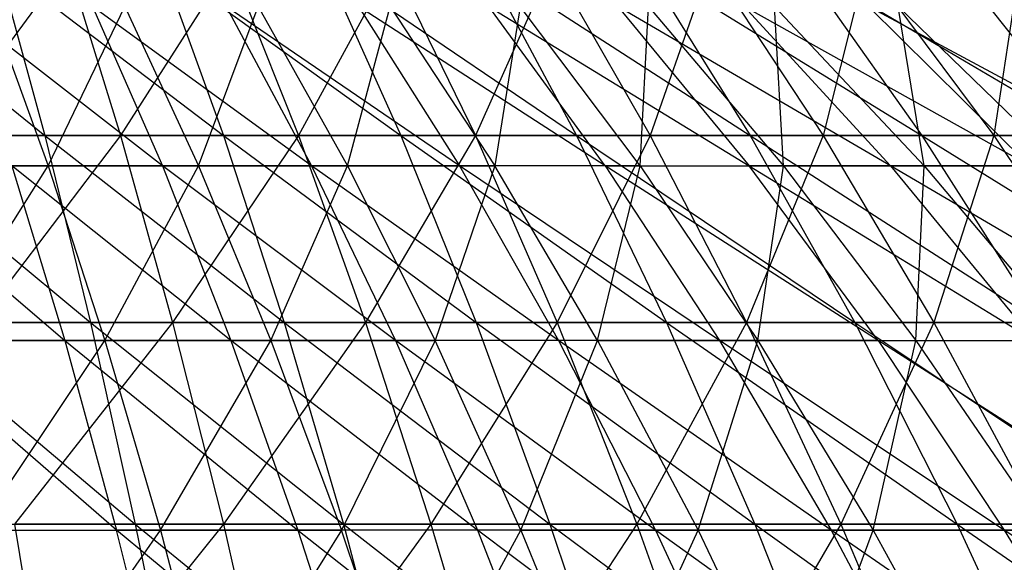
# Model space of a CAD drawing. Extents: x -125 to 125, y -143 to 0.
# Tile 308 of 406: x 3.25 to 9.38, y -31.79 to -28.41. Entities that reach past the tile are written whole.
import ezdxf

# ---------------------------------------------------------------- set-up
doc = ezdxf.new("R2010")
doc.units = 0
doc.header["$LTSCALE"] = 25.4
doc.layers.get('0').update_dxf_attribs({"linetype": 'CONTINUOUS'})

# ---------------------------------------------------------------- blocks, each defined once
blk = doc.blocks.new('NL2500027000_STL_3')
at = {"color": 0}
for p, q in [((2.094, -28.0583, 24.3015), (3.4073, -29.1279, 26.4473)), ((2.094, -28.0583, 24.3015), (3.4073, -29.1279, 26.4473)), ((3.5479, -28.0583, -24.1321), (2.763, -29.1279, -26.5223)), ((3.5479, -28.0583, -24.1321), (2.763, -29.1279, -26.5223)), ((3.1166, -28.0583, 24.1916), (4.5192, -29.1279, 26.2801)), ((3.1166, -28.0583, 24.1916), (4.5192, -29.1279, 26.2801)), ((3.1166, -28.0583, 24.1916), (3.4073, -29.1279, 26.4473)), ((3.1166, -28.0583, 24.1916), (3.4073, -29.1279, 26.4473)), ((3.5479, -28.0583, -24.1321), (3.8787, -29.1279, -26.3823)), ((3.5479, -28.0583, -24.1321), (3.8787, -29.1279, -26.3823)), ((4.562, -28.0583, -23.9611), (3.8787, -29.1279, -26.3823)), ((4.562, -28.0583, -23.9611), (3.8787, -29.1279, -26.3823)), ((4.1337, -28.0583, 24.0387), (5.623, -29.1279, 26.0663)), ((4.1337, -28.0583, 24.0387), (5.623, -29.1279, 26.0663)), ((4.1337, -28.0583, 24.0387), (4.5192, -29.1279, 26.2801)), ((4.1337, -28.0583, 24.0387), (4.5192, -29.1279, 26.2801)), ((4.562, -28.0583, -23.9611), (4.9874, -29.1279, -26.1953)), ((4.562, -28.0583, -23.9611), (4.9874, -29.1279, -26.1953)), ((5.5681, -28.0583, -23.7475), (4.9874, -29.1279, -26.1953)), ((5.5681, -28.0583, -23.7475), (4.9874, -29.1279, -26.1953)), ((5.1434, -28.0583, 23.8431), (6.7169, -29.1279, 25.8061)), ((5.1434, -28.0583, 23.8431), (6.7169, -29.1279, 25.8061)), ((5.1434, -28.0583, 23.8431), (5.623, -29.1279, 26.0663)), ((5.1434, -28.0583, 23.8431), (5.623, -29.1279, 26.0663)), ((5.5681, -28.0583, -23.7475), (6.0873, -29.1279, -25.9618)), ((5.5681, -28.0583, -23.7475), (6.0873, -29.1279, -25.9618)), ((6.5643, -28.0583, -23.4916), (6.0873, -29.1279, -25.9618)), ((6.5643, -28.0583, -23.4916), (6.0873, -29.1279, -25.9618)), ((6.144, -28.0583, 23.605), (7.7988, -29.1279, 25.5)), ((6.144, -28.0583, 23.605), (7.7988, -29.1279, 25.5)), ((6.144, -28.0583, 23.605), (6.7169, -29.1279, 25.8061)), ((6.144, -28.0583, 23.605), (6.7169, -29.1279, 25.8061)), ((6.5643, -28.0583, -23.4916), (7.1763, -29.1279, -25.6821)), ((6.5643, -28.0583, -23.4916), (7.1763, -29.1279, -25.6821)), ((7.1336, -28.0583, 23.325), (8.8669, -29.1279, 25.1485)), ((7.1336, -28.0583, 23.325), (8.8669, -29.1279, 25.1485)), ((7.1336, -28.0583, 23.325), (7.7988, -29.1279, 25.5)), ((7.1336, -28.0583, 23.325), (7.7988, -29.1279, 25.5)), ((7.5487, -28.0583, -23.194), (7.1763, -29.1279, -25.6821)), ((7.5487, -28.0583, -23.194), (7.1763, -29.1279, -25.6821)), ((7.5487, -28.0583, -23.194), (8.2526, -29.1279, -25.3567)), ((7.5487, -28.0583, -23.194), (8.2526, -29.1279, -25.3567)), ((8.1106, -28.0583, 23.0036), (9.9191, -29.1279, 24.7524)), ((8.1106, -28.0583, 23.0036), (9.9191, -29.1279, 24.7524)), ((8.1106, -28.0583, 23.0036), (8.8669, -29.1279, 25.1485)), ((8.1106, -28.0583, 23.0036), (8.8669, -29.1279, 25.1485)), ((8.5198, -28.0583, -22.8552), (8.2526, -29.1279, -25.3567)), ((8.5198, -28.0583, -22.8552), (8.2526, -29.1279, -25.3567)), ((8.5198, -28.0583, -22.8552), (9.3142, -29.1279, -24.9863)), ((8.5198, -28.0583, -22.8552), (9.3142, -29.1279, -24.9863)), ((9.0731, -28.0583, 22.6412), (9.9191, -29.1279, 24.7524)), ((9.0731, -28.0583, 22.6412), (9.9191, -29.1279, 24.7524)), ((9.4757, -28.0583, -22.4757), (9.3142, -29.1279, -24.9863)), ((9.4757, -28.0583, -22.4757), (9.3142, -29.1279, -24.9863)), ((4.139, -29.3158, 21.3963), (2.8655, -28.3239, 19.2923)), ((4.139, -29.3158, 21.3963), (2.8655, -28.3239, 19.2923)), ((3.0684, -28.3239, -19.2611), (3.4285, -29.3158, -21.5215)), ((3.0684, -28.3239, -19.2611), (3.4285, -29.3158, -21.5215)), ((3.4285, -29.3158, -21.5215), (3.9057, -28.3239, -19.1089)), ((3.4285, -29.3158, -21.5215), (3.9057, -28.3239, -19.1089)), ((5.0684, -29.3158, 21.1954), (3.7043, -28.3239, 19.149)), ((3.7043, -28.3239, 19.149), (4.139, -29.3158, 21.3963)), ((3.7043, -28.3239, 19.149), (4.139, -29.3158, 21.3963)), ((5.0684, -29.3158, 21.1954), (3.7043, -28.3239, 19.149)), ((3.9057, -28.3239, -19.1089), (4.364, -29.3158, -21.3515)), ((3.9057, -28.3239, -19.1089), (4.364, -29.3158, -21.3515)), ((4.364, -29.3158, -21.3515), (4.7355, -28.3239, -18.9204)), ((4.364, -29.3158, -21.3515), (4.7355, -28.3239, -18.9204)), ((5.9881, -29.3158, 20.9541), (4.536, -28.3239, 18.9691)), ((4.536, -28.3239, 18.9691), (5.0684, -29.3158, 21.1954)), ((4.536, -28.3239, 18.9691), (5.0684, -29.3158, 21.1954)), ((5.9881, -29.3158, 20.9541), (4.536, -28.3239, 18.9691)), ((4.7355, -28.3239, -18.9204), (5.2912, -29.3158, -21.1408)), ((4.7355, -28.3239, -18.9204), (5.2912, -29.3158, -21.1408)), ((5.2912, -29.3158, -21.1408), (5.5562, -28.3239, -18.6958)), ((5.2912, -29.3158, -21.1408), (5.5562, -28.3239, -18.6958)), ((6.8964, -29.3158, 20.673), (5.3592, -28.3239, 18.7532)), ((5.3592, -28.3239, 18.7532), (5.9881, -29.3158, 20.9541)), ((5.3592, -28.3239, 18.7532), (5.9881, -29.3158, 20.9541)), ((6.8964, -29.3158, 20.673), (5.3592, -28.3239, 18.7532)), ((5.5562, -28.3239, -18.6958), (6.2083, -29.3158, -20.8899)), ((5.5562, -28.3239, -18.6958), (6.2083, -29.3158, -20.8899)), ((6.8964, -29.3158, 20.673), (6.1721, -28.3239, 18.5016)), ((6.1721, -28.3239, 18.5016), (7.7916, -29.3158, 20.3525)), ((6.8964, -29.3158, 20.673), (6.1721, -28.3239, 18.5016)), ((6.1721, -28.3239, 18.5016), (7.7916, -29.3158, 20.3525)), ((6.3665, -28.3239, -18.4356), (6.2083, -29.3158, -20.8899)), ((6.3665, -28.3239, -18.4356), (6.2083, -29.3158, -20.8899)), ((7.1136, -29.3158, -20.5992), (6.3665, -28.3239, -18.4356)), ((7.1136, -29.3158, -20.5992), (6.3665, -28.3239, -18.4356)), ((8.6719, -29.3158, 19.9932), (6.9732, -28.3239, 18.2148)), ((6.9732, -28.3239, 18.2148), (7.7916, -29.3158, 20.3525)), ((6.9732, -28.3239, 18.2148), (7.7916, -29.3158, 20.3525)), ((8.6719, -29.3158, 19.9932), (6.9732, -28.3239, 18.2148)), ((7.1136, -29.3158, -20.5992), (7.1645, -28.3239, -18.1404)), ((7.1136, -29.3158, -20.5992), (7.1645, -28.3239, -18.1404)), ((7.1645, -28.3239, -18.1404), (8.0054, -29.3158, -20.2693)), ((7.1645, -28.3239, -18.1404), (8.0054, -29.3158, -20.2693)), ((9.5358, -29.3158, 19.5959), (7.7611, -28.3239, 17.8933)), ((7.7611, -28.3239, 17.8933), (8.6719, -29.3158, 19.9932)), ((7.7611, -28.3239, 17.8933), (8.6719, -29.3158, 19.9932)), ((9.5358, -29.3158, 19.5959), (7.7611, -28.3239, 17.8933)), ((8.0054, -29.3158, -20.2693), (7.949, -28.3239, -17.8106)), ((7.949, -28.3239, -17.8106), (8.8819, -29.3158, -19.9009)), ((7.949, -28.3239, -17.8106), (8.8819, -29.3158, -19.9009)), ((8.0054, -29.3158, -20.2693), (7.949, -28.3239, -17.8106)), ((10.3815, -29.3158, 19.1613), (8.5342, -28.3239, 17.5377)), ((8.5342, -28.3239, 17.5377), (9.5358, -29.3158, 19.5959)), ((8.5342, -28.3239, 17.5377), (9.5358, -29.3158, 19.5959)), ((10.3815, -29.3158, 19.1613), (8.5342, -28.3239, 17.5377)), ((8.8819, -29.3158, -19.9009), (8.7183, -28.3239, -17.4469)), ((8.7183, -28.3239, -17.4469), (9.7415, -29.3158, -19.4945)), ((8.7183, -28.3239, -17.4469), (9.7415, -29.3158, -19.4945)), ((8.8819, -29.3158, -19.9009), (8.7183, -28.3239, -17.4469)), ((2.2893, -29.1279, 26.5674), (3.4073, -29.1279, 26.4473)), ((2.2893, -29.1279, 26.5674), (3.4073, -29.1279, 26.4473)), ((2.2893, -29.1279, 26.5674), (3.6919, -30.2918, 28.6566)), ((2.2893, -29.1279, 26.5674), (3.6919, -30.2918, 28.6566)), ((3.8787, -29.1279, -26.3823), (2.763, -29.1279, -26.5223)), ((3.8787, -29.1279, -26.3823), (2.763, -29.1279, -26.5223)), ((3.8787, -29.1279, -26.3823), (2.9939, -30.2918, -28.7379)), ((3.8787, -29.1279, -26.3823), (2.9939, -30.2918, -28.7379)), ((3.4073, -29.1279, 26.4473), (4.5192, -29.1279, 26.2801)), ((3.4073, -29.1279, 26.4473), (4.5192, -29.1279, 26.2801)), ((3.4073, -29.1279, 26.4473), (4.8967, -30.2918, 28.4755)), ((3.4073, -29.1279, 26.4473), (4.8967, -30.2918, 28.4755)), ((3.4073, -29.1279, 26.4473), (3.6919, -30.2918, 28.6566)), ((3.4073, -29.1279, 26.4473), (3.6919, -30.2918, 28.6566)), ((4.9874, -29.1279, -26.1953), (3.8787, -29.1279, -26.3823)), ((3.8787, -29.1279, -26.3823), (4.2027, -30.2918, -28.5862)), ((3.8787, -29.1279, -26.3823), (4.2027, -30.2918, -28.5862)), ((4.9874, -29.1279, -26.1953), (3.8787, -29.1279, -26.3823)), ((4.9874, -29.1279, -26.1953), (4.2027, -30.2918, -28.5862)), ((4.9874, -29.1279, -26.1953), (4.2027, -30.2918, -28.5862)), ((4.5192, -29.1279, 26.2801), (5.623, -29.1279, 26.0663)), ((4.5192, -29.1279, 26.2801), (5.623, -29.1279, 26.0663)), ((4.5192, -29.1279, 26.2801), (6.0927, -30.2918, 28.2437)), ((4.5192, -29.1279, 26.2801), (6.0927, -30.2918, 28.2437)), ((4.5192, -29.1279, 26.2801), (4.8967, -30.2918, 28.4755)), ((4.5192, -29.1279, 26.2801), (4.8967, -30.2918, 28.4755)), ((6.0873, -29.1279, -25.9618), (4.9874, -29.1279, -26.1953)), ((4.9874, -29.1279, -26.1953), (5.404, -30.2918, -28.3836)), ((4.9874, -29.1279, -26.1953), (5.404, -30.2918, -28.3836)), ((6.0873, -29.1279, -25.9618), (4.9874, -29.1279, -26.1953)), ((6.0873, -29.1279, -25.9618), (5.404, -30.2918, -28.3836)), ((6.0873, -29.1279, -25.9618), (5.404, -30.2918, -28.3836)), ((5.623, -29.1279, 26.0663), (6.7169, -29.1279, 25.8061)), ((5.623, -29.1279, 26.0663), (6.7169, -29.1279, 25.8061)), ((5.623, -29.1279, 26.0663), (7.278, -30.2918, 27.9618)), ((5.623, -29.1279, 26.0663), (7.278, -30.2918, 27.9618)), ((5.623, -29.1279, 26.0663), (6.0927, -30.2918, 28.2437)), ((5.623, -29.1279, 26.0663), (6.0927, -30.2918, 28.2437)), ((7.1763, -29.1279, -25.6821), (6.0873, -29.1279, -25.9618)), ((6.0873, -29.1279, -25.9618), (6.5958, -30.2918, -28.1305)), ((6.0873, -29.1279, -25.9618), (6.5958, -30.2918, -28.1305)), ((7.1763, -29.1279, -25.6821), (6.0873, -29.1279, -25.9618)), ((7.1763, -29.1279, -25.6821), (6.5958, -30.2918, -28.1305)), ((7.1763, -29.1279, -25.6821), (6.5958, -30.2918, -28.1305)), ((6.7169, -29.1279, 25.8061), (7.7988, -29.1279, 25.5)), ((6.7169, -29.1279, 25.8061), (7.7988, -29.1279, 25.5)), ((6.7169, -29.1279, 25.8061), (8.4503, -30.2918, 27.6301)), ((6.7169, -29.1279, 25.8061), (8.4503, -30.2918, 27.6301)), ((6.7169, -29.1279, 25.8061), (7.278, -30.2918, 27.9618)), ((6.7169, -29.1279, 25.8061), (7.278, -30.2918, 27.9618)), ((8.2526, -29.1279, -25.3567), (7.1763, -29.1279, -25.6821)), ((7.1763, -29.1279, -25.6821), (7.7758, -30.2918, -27.8275)), ((7.1763, -29.1279, -25.6821), (7.7758, -30.2918, -27.8275)), ((8.2526, -29.1279, -25.3567), (7.1763, -29.1279, -25.6821)), ((8.2526, -29.1279, -25.3567), (7.7758, -30.2918, -27.8275)), ((8.2526, -29.1279, -25.3567), (7.7758, -30.2918, -27.8275)), ((7.7988, -29.1279, 25.5), (8.8669, -29.1279, 25.1485)), ((7.7988, -29.1279, 25.5), (8.8669, -29.1279, 25.1485)), ((7.7988, -29.1279, 25.5), (9.6076, -30.2918, 27.2493)), ((7.7988, -29.1279, 25.5), (9.6076, -30.2918, 27.2493)), ((7.7988, -29.1279, 25.5), (8.4503, -30.2918, 27.6301)), ((7.7988, -29.1279, 25.5), (8.4503, -30.2918, 27.6301)), ((9.3142, -29.1279, -24.9863), (8.2526, -29.1279, -25.3567)), ((8.2526, -29.1279, -25.3567), (8.942, -30.2918, -27.4749)), ((8.2526, -29.1279, -25.3567), (8.942, -30.2918, -27.4749)), ((9.3142, -29.1279, -24.9863), (8.2526, -29.1279, -25.3567)), ((8.8669, -29.1279, 25.1485), (9.9191, -29.1279, 24.7524)), ((8.8669, -29.1279, 25.1485), (9.9191, -29.1279, 24.7524)), ((8.8669, -29.1279, 25.1485), (10.7478, -30.2918, 26.8201)), ((8.8669, -29.1279, 25.1485), (10.7478, -30.2918, 26.8201)), ((8.8669, -29.1279, 25.1485), (9.6076, -30.2918, 27.2493)), ((8.8669, -29.1279, 25.1485), (9.6076, -30.2918, 27.2493)), ((9.3142, -29.1279, -24.9863), (8.942, -30.2918, -27.4749)), ((9.3142, -29.1279, -24.9863), (8.942, -30.2918, -27.4749)), ((10.3593, -29.1279, -24.5714), (9.3142, -29.1279, -24.9863)), ((9.3142, -29.1279, -24.9863), (10.0923, -30.2918, -27.0735)), ((9.3142, -29.1279, -24.9863), (10.0923, -30.2918, -27.0735)), ((10.3593, -29.1279, -24.5714), (9.3142, -29.1279, -24.9863)), ((2.2585, -29.3158, 21.6756), (3.5316, -30.4036, 23.7771)), ((2.2585, -29.3158, 21.6756), (3.5316, -30.4036, 23.7771)), ((2.4865, -29.3158, -21.6506), (3.4285, -29.3158, -21.5215)), ((2.4865, -29.3158, -21.6506), (3.4285, -29.3158, -21.5215)), ((2.7427, -30.4036, -23.8809), (3.4285, -29.3158, -21.5215)), ((2.7427, -30.4036, -23.8809), (3.4285, -29.3158, -21.5215)), ((4.139, -29.3158, 21.3963), (3.2018, -29.3158, 21.5564)), ((4.139, -29.3158, 21.3963), (3.2018, -29.3158, 21.5564)), ((4.5654, -30.4036, 23.6004), (3.2018, -29.3158, 21.5564)), ((3.2018, -29.3158, 21.5564), (3.5316, -30.4036, 23.7771)), ((3.2018, -29.3158, 21.5564), (3.5316, -30.4036, 23.7771)), ((4.5654, -30.4036, 23.6004), (3.2018, -29.3158, 21.5564)), ((3.4285, -29.3158, -21.5215), (4.364, -29.3158, -21.3515)), ((3.4285, -29.3158, -21.5215), (4.364, -29.3158, -21.3515)), ((3.4285, -29.3158, -21.5215), (3.7817, -30.4036, -23.7386)), ((3.4285, -29.3158, -21.5215), (3.7817, -30.4036, -23.7386)), ((3.7817, -30.4036, -23.7386), (4.364, -29.3158, -21.3515)), ((3.7817, -30.4036, -23.7386), (4.364, -29.3158, -21.3515)), ((5.0684, -29.3158, 21.1954), (4.139, -29.3158, 21.3963)), ((5.0684, -29.3158, 21.1954), (4.139, -29.3158, 21.3963)), ((5.5905, -30.4036, 23.3788), (4.139, -29.3158, 21.3963)), ((4.139, -29.3158, 21.3963), (4.5654, -30.4036, 23.6004)), ((4.139, -29.3158, 21.3963), (4.5654, -30.4036, 23.6004)), ((5.5905, -30.4036, 23.3788), (4.139, -29.3158, 21.3963)), ((4.364, -29.3158, -21.3515), (5.2912, -29.3158, -21.1408)), ((4.364, -29.3158, -21.3515), (5.2912, -29.3158, -21.1408)), ((4.364, -29.3158, -21.3515), (4.8136, -30.4036, -23.551)), ((4.364, -29.3158, -21.3515), (4.8136, -30.4036, -23.551)), ((4.8136, -30.4036, -23.551), (5.2912, -29.3158, -21.1408)), ((4.8136, -30.4036, -23.551), (5.2912, -29.3158, -21.1408)), ((5.9881, -29.3158, 20.9541), (5.0684, -29.3158, 21.1954)), ((5.9881, -29.3158, 20.9541), (5.0684, -29.3158, 21.1954)), ((6.605, -30.4036, 23.1127), (5.0684, -29.3158, 21.1954)), ((5.0684, -29.3158, 21.1954), (5.5905, -30.4036, 23.3788)), ((5.0684, -29.3158, 21.1954), (5.5905, -30.4036, 23.3788)), ((6.605, -30.4036, 23.1127), (5.0684, -29.3158, 21.1954)), ((5.2912, -29.3158, -21.1408), (6.2083, -29.3158, -20.8899)), ((5.2912, -29.3158, -21.1408), (6.2083, -29.3158, -20.8899)), ((5.2912, -29.3158, -21.1408), (5.8363, -30.4036, -23.3187)), ((5.2912, -29.3158, -21.1408), (5.8363, -30.4036, -23.3187)), ((6.2083, -29.3158, -20.8899), (5.8363, -30.4036, -23.3187)), ((6.2083, -29.3158, -20.8899), (5.8363, -30.4036, -23.3187)), ((6.8964, -29.3158, 20.673), (5.9881, -29.3158, 20.9541)), ((6.8964, -29.3158, 20.673), (5.9881, -29.3158, 20.9541)), ((7.6068, -30.4036, 22.8026), (5.9881, -29.3158, 20.9541)), ((5.9881, -29.3158, 20.9541), (6.605, -30.4036, 23.1127)), ((5.9881, -29.3158, 20.9541), (6.605, -30.4036, 23.1127)), ((7.6068, -30.4036, 22.8026), (5.9881, -29.3158, 20.9541)), ((6.8479, -30.4036, -23.0419), (6.2083, -29.3158, -20.8899)), ((6.8479, -30.4036, -23.0419), (6.2083, -29.3158, -20.8899)), ((7.1136, -29.3158, -20.5992), (6.2083, -29.3158, -20.8899)), ((7.1136, -29.3158, -20.5992), (6.2083, -29.3158, -20.8899)), ((6.8479, -30.4036, -23.0419), (7.1136, -29.3158, -20.5992)), ((6.8479, -30.4036, -23.0419), (7.1136, -29.3158, -20.5992)), ((8.5942, -30.4036, 22.4491), (6.8964, -29.3158, 20.673)), ((6.8964, -29.3158, 20.673), (7.7916, -29.3158, 20.3525)), ((6.8964, -29.3158, 20.673), (7.7916, -29.3158, 20.3525)), ((6.8964, -29.3158, 20.673), (7.6068, -30.4036, 22.8026)), ((6.8964, -29.3158, 20.673), (7.6068, -30.4036, 22.8026)), ((8.5942, -30.4036, 22.4491), (6.8964, -29.3158, 20.673)), ((7.1136, -29.3158, -20.5992), (8.0054, -29.3158, -20.2693)), ((7.1136, -29.3158, -20.5992), (8.0054, -29.3158, -20.2693)), ((7.1136, -29.3158, -20.5992), (7.8464, -30.4036, -22.7213)), ((7.1136, -29.3158, -20.5992), (7.8464, -30.4036, -22.7213)), ((8.5942, -30.4036, 22.4491), (7.7916, -29.3158, 20.3525)), ((7.7916, -29.3158, 20.3525), (9.5653, -30.4036, 22.0528)), ((8.5942, -30.4036, 22.4491), (7.7916, -29.3158, 20.3525)), ((8.6719, -29.3158, 19.9932), (7.7916, -29.3158, 20.3525)), ((8.6719, -29.3158, 19.9932), (7.7916, -29.3158, 20.3525)), ((7.7916, -29.3158, 20.3525), (9.5653, -30.4036, 22.0528)), ((7.8464, -30.4036, -22.7213), (8.0054, -29.3158, -20.2693)), ((7.8464, -30.4036, -22.7213), (8.0054, -29.3158, -20.2693)), ((8.0054, -29.3158, -20.2693), (8.8819, -29.3158, -19.9009)), ((8.0054, -29.3158, -20.2693), (8.8819, -29.3158, -19.9009)), ((8.0054, -29.3158, -20.2693), (8.83, -30.4036, -22.3574)), ((8.0054, -29.3158, -20.2693), (8.83, -30.4036, -22.3574)), ((9.5358, -29.3158, 19.5959), (8.6719, -29.3158, 19.9932)), ((9.5358, -29.3158, 19.5959), (8.6719, -29.3158, 19.9932)), ((10.5181, -30.4036, 21.6146), (8.6719, -29.3158, 19.9932)), ((8.6719, -29.3158, 19.9932), (9.5653, -30.4036, 22.0528)), ((8.6719, -29.3158, 19.9932), (9.5653, -30.4036, 22.0528)), ((10.5181, -30.4036, 21.6146), (8.6719, -29.3158, 19.9932)), ((8.83, -30.4036, -22.3574), (8.8819, -29.3158, -19.9009)), ((8.83, -30.4036, -22.3574), (8.8819, -29.3158, -19.9009)), ((8.8819, -29.3158, -19.9009), (9.7415, -29.3158, -19.4945)), ((8.8819, -29.3158, -19.9009), (9.7415, -29.3158, -19.4945)), ((8.8819, -29.3158, -19.9009), (9.7969, -30.4036, -21.9509)), ((8.8819, -29.3158, -19.9009), (9.7969, -30.4036, -21.9509)), ((2.4805, -30.2918, 28.7868), (3.6919, -30.2918, 28.6566)), ((2.4805, -30.2918, 28.7868), (3.6919, -30.2918, 28.6566)), ((2.4805, -30.2918, 28.7868), (3.97, -31.548, 30.8156)), ((2.4805, -30.2918, 28.7868), (3.97, -31.548, 30.8156)), ((4.2027, -30.2918, -28.5862), (2.9939, -30.2918, -28.7379)), ((4.2027, -30.2918, -28.5862), (2.9939, -30.2918, -28.7379)), ((4.2027, -30.2918, -28.5862), (3.2194, -31.548, -30.9031)), ((4.2027, -30.2918, -28.5862), (3.2194, -31.548, -30.9031)), ((3.6919, -30.2918, 28.6566), (4.8967, -30.2918, 28.4755)), ((3.6919, -30.2918, 28.6566), (4.8967, -30.2918, 28.4755)), ((3.6919, -30.2918, 28.6566), (5.2656, -31.548, 30.6209)), ((3.6919, -30.2918, 28.6566), (5.2656, -31.548, 30.6209)), ((3.6919, -30.2918, 28.6566), (3.97, -31.548, 30.8156)), ((3.6919, -30.2918, 28.6566), (3.97, -31.548, 30.8156)), ((5.404, -30.2918, -28.3836), (4.2027, -30.2918, -28.5862)), ((4.2027, -30.2918, -28.5862), (4.5193, -31.548, -30.7399)), ((4.2027, -30.2918, -28.5862), (4.5193, -31.548, -30.7399)), ((5.404, -30.2918, -28.3836), (4.2027, -30.2918, -28.5862)), ((5.404, -30.2918, -28.3836), (4.5193, -31.548, -30.7399)), ((5.404, -30.2918, -28.3836), (4.5193, -31.548, -30.7399)), ((4.8967, -30.2918, 28.4755), (6.0927, -30.2918, 28.2437)), ((4.8967, -30.2918, 28.4755), (6.0927, -30.2918, 28.2437)), ((4.8967, -30.2918, 28.4755), (6.5518, -31.548, 30.3717)), ((4.8967, -30.2918, 28.4755), (6.5518, -31.548, 30.3717)), ((4.8967, -30.2918, 28.4755), (5.2656, -31.548, 30.6209)), ((4.8967, -30.2918, 28.4755), (5.2656, -31.548, 30.6209)), ((6.5958, -30.2918, -28.1305), (5.404, -30.2918, -28.3836)), ((5.404, -30.2918, -28.3836), (5.8112, -31.548, -30.522)), ((5.404, -30.2918, -28.3836), (5.8112, -31.548, -30.522)), ((6.5958, -30.2918, -28.1305), (5.404, -30.2918, -28.3836)), ((6.5958, -30.2918, -28.1305), (5.8112, -31.548, -30.522)), ((6.5958, -30.2918, -28.1305), (5.8112, -31.548, -30.522)), ((6.0927, -30.2918, 28.2437), (7.278, -30.2918, 27.9618)), ((6.0927, -30.2918, 28.2437), (7.278, -30.2918, 27.9618)), ((6.0927, -30.2918, 28.2437), (7.8263, -31.548, 30.0685)), ((6.0927, -30.2918, 28.2437), (7.8263, -31.548, 30.0685)), ((6.0927, -30.2918, 28.2437), (6.5518, -31.548, 30.3717)), ((6.0927, -30.2918, 28.2437), (6.5518, -31.548, 30.3717)), ((7.7758, -30.2918, -27.8275), (6.5958, -30.2918, -28.1305)), ((6.5958, -30.2918, -28.1305), (7.0927, -31.548, -30.2499)), ((6.5958, -30.2918, -28.1305), (7.0927, -31.548, -30.2499)), ((7.7758, -30.2918, -27.8275), (6.5958, -30.2918, -28.1305)), ((7.7758, -30.2918, -27.8275), (7.0927, -31.548, -30.2499)), ((7.7758, -30.2918, -27.8275), (7.0927, -31.548, -30.2499)), ((7.278, -30.2918, 27.9618), (8.4503, -30.2918, 27.6301)), ((7.278, -30.2918, 27.9618), (8.4503, -30.2918, 27.6301)), ((7.278, -30.2918, 27.9618), (9.0869, -31.548, 29.7118)), ((7.278, -30.2918, 27.9618), (9.0869, -31.548, 29.7118)), ((7.278, -30.2918, 27.9618), (7.8263, -31.548, 30.0685)), ((7.278, -30.2918, 27.9618), (7.8263, -31.548, 30.0685)), ((8.942, -30.2918, -27.4749), (7.7758, -30.2918, -27.8275)), ((7.7758, -30.2918, -27.8275), (8.3617, -31.548, -29.924)), ((7.7758, -30.2918, -27.8275), (8.3617, -31.548, -29.924)), ((8.942, -30.2918, -27.4749), (7.7758, -30.2918, -27.8275)), ((8.942, -30.2918, -27.4749), (8.3617, -31.548, -29.924)), ((8.942, -30.2918, -27.4749), (8.3617, -31.548, -29.924)), ((8.4503, -30.2918, 27.6301), (9.6076, -30.2918, 27.2493)), ((8.4503, -30.2918, 27.6301), (9.6076, -30.2918, 27.2493)), ((8.4503, -30.2918, 27.6301), (10.3314, -31.548, 29.3023)), ((8.4503, -30.2918, 27.6301), (10.3314, -31.548, 29.3023)), ((8.4503, -30.2918, 27.6301), (9.0869, -31.548, 29.7118)), ((8.4503, -30.2918, 27.6301), (9.0869, -31.548, 29.7118)), ((10.0923, -30.2918, -27.0735), (8.942, -30.2918, -27.4749)), ((8.942, -30.2918, -27.4749), (9.6157, -31.548, -29.5449)), ((8.942, -30.2918, -27.4749), (9.6157, -31.548, -29.5449)), ((10.0923, -30.2918, -27.0735), (8.942, -30.2918, -27.4749)), ((3.5316, -30.4036, 23.7771), (2.4911, -30.4036, 23.9085)), ((3.5316, -30.4036, 23.7771), (2.4911, -30.4036, 23.9085)), ((3.8544, -31.5853, 25.9502), (2.4911, -30.4036, 23.9085)), ((3.8544, -31.5853, 25.9502), (2.4911, -30.4036, 23.9085)), ((2.7427, -30.4036, -23.8809), (3.7817, -30.4036, -23.7386)), ((2.7427, -30.4036, -23.8809), (3.7817, -30.4036, -23.7386)), ((2.9933, -31.5853, -26.0636), (3.7817, -30.4036, -23.7386)), ((2.9933, -31.5853, -26.0636), (3.7817, -30.4036, -23.7386)), ((3.5316, -30.4036, 23.7771), (3.8544, -31.5853, 25.9502)), ((3.5316, -30.4036, 23.7771), (3.8544, -31.5853, 25.9502)), ((3.5316, -30.4036, 23.7771), (4.9827, -31.5853, 25.7574)), ((4.5654, -30.4036, 23.6004), (3.5316, -30.4036, 23.7771)), ((4.5654, -30.4036, 23.6004), (3.5316, -30.4036, 23.7771)), ((3.5316, -30.4036, 23.7771), (4.9827, -31.5853, 25.7574)), ((3.7817, -30.4036, -23.7386), (4.8136, -30.4036, -23.551)), ((3.7817, -30.4036, -23.7386), (4.8136, -30.4036, -23.551)), ((3.7817, -30.4036, -23.7386), (4.1274, -31.5853, -25.9082)), ((3.7817, -30.4036, -23.7386), (4.1274, -31.5853, -25.9082)), ((4.1274, -31.5853, -25.9082), (4.8136, -30.4036, -23.551)), ((4.1274, -31.5853, -25.9082), (4.8136, -30.4036, -23.551)), ((5.5905, -30.4036, 23.3788), (4.5654, -30.4036, 23.6004)), ((5.5905, -30.4036, 23.3788), (4.5654, -30.4036, 23.6004)), ((6.1015, -31.5853, 25.5155), (4.5654, -30.4036, 23.6004)), ((4.5654, -30.4036, 23.6004), (4.9827, -31.5853, 25.7574)), ((4.5654, -30.4036, 23.6004), (4.9827, -31.5853, 25.7574)), ((6.1015, -31.5853, 25.5155), (4.5654, -30.4036, 23.6004)), ((4.8136, -30.4036, -23.551), (5.8363, -30.4036, -23.3187)), ((4.8136, -30.4036, -23.551), (5.8363, -30.4036, -23.3187)), ((4.8136, -30.4036, -23.551), (5.2535, -31.5853, -25.7035)), ((4.8136, -30.4036, -23.551), (5.2535, -31.5853, -25.7035)), ((5.8363, -30.4036, -23.3187), (5.2535, -31.5853, -25.7035)), ((5.8363, -30.4036, -23.3187), (5.2535, -31.5853, -25.7035)), ((6.605, -30.4036, 23.1127), (5.5905, -30.4036, 23.3788)), ((6.605, -30.4036, 23.1127), (5.5905, -30.4036, 23.3788)), ((7.2086, -31.5853, 25.2251), (5.5905, -30.4036, 23.3788)), ((5.5905, -30.4036, 23.3788), (6.1015, -31.5853, 25.5155)), ((5.5905, -30.4036, 23.3788), (6.1015, -31.5853, 25.5155)), ((7.2086, -31.5853, 25.2251), (5.5905, -30.4036, 23.3788)), ((6.3697, -31.5853, -25.4499), (5.8363, -30.4036, -23.3187)), ((6.3697, -31.5853, -25.4499), (5.8363, -30.4036, -23.3187)), ((6.8479, -30.4036, -23.0419), (5.8363, -30.4036, -23.3187)), ((6.8479, -30.4036, -23.0419), (5.8363, -30.4036, -23.3187)), ((6.3697, -31.5853, -25.4499), (6.8479, -30.4036, -23.0419)), ((6.3697, -31.5853, -25.4499), (6.8479, -30.4036, -23.0419)), ((7.6068, -30.4036, 22.8026), (6.605, -30.4036, 23.1127)), ((7.6068, -30.4036, 22.8026), (6.605, -30.4036, 23.1127)), ((8.3021, -31.5853, 24.8867), (6.605, -30.4036, 23.1127)), ((6.605, -30.4036, 23.1127), (7.2086, -31.5853, 25.2251)), ((6.605, -30.4036, 23.1127), (7.2086, -31.5853, 25.2251)), ((8.3021, -31.5853, 24.8867), (6.605, -30.4036, 23.1127)), ((6.8479, -30.4036, -23.0419), (7.8464, -30.4036, -22.7213)), ((6.8479, -30.4036, -23.0419), (7.8464, -30.4036, -22.7213)), ((6.8479, -30.4036, -23.0419), (7.4737, -31.5853, -25.1479)), ((6.8479, -30.4036, -23.0419), (7.4737, -31.5853, -25.1479)), ((7.4737, -31.5853, -25.1479), (7.8464, -30.4036, -22.7213)), ((7.4737, -31.5853, -25.1479), (7.8464, -30.4036, -22.7213)), ((8.5942, -30.4036, 22.4491), (7.6068, -30.4036, 22.8026)), ((8.5942, -30.4036, 22.4491), (7.6068, -30.4036, 22.8026)), ((9.3797, -31.5853, 24.5009), (7.6068, -30.4036, 22.8026)), ((7.6068, -30.4036, 22.8026), (8.3021, -31.5853, 24.8867)), ((7.6068, -30.4036, 22.8026), (8.3021, -31.5853, 24.8867)), ((9.3797, -31.5853, 24.5009), (7.6068, -30.4036, 22.8026)), ((7.8464, -30.4036, -22.7213), (8.83, -30.4036, -22.3574)), ((7.8464, -30.4036, -22.7213), (8.83, -30.4036, -22.3574)), ((7.8464, -30.4036, -22.7213), (8.5636, -31.5853, -24.7979)), ((7.8464, -30.4036, -22.7213), (8.5636, -31.5853, -24.7979)), ((8.5636, -31.5853, -24.7979), (8.83, -30.4036, -22.3574)), ((8.5636, -31.5853, -24.7979), (8.83, -30.4036, -22.3574)), ((10.4395, -31.5853, 24.0684), (8.5942, -30.4036, 22.4491)), ((8.5942, -30.4036, 22.4491), (9.5653, -30.4036, 22.0528)), ((8.5942, -30.4036, 22.4491), (9.5653, -30.4036, 22.0528)), ((8.5942, -30.4036, 22.4491), (9.3797, -31.5853, 24.5009)), ((8.5942, -30.4036, 22.4491), (9.3797, -31.5853, 24.5009)), ((10.4395, -31.5853, 24.0684), (8.5942, -30.4036, 22.4491)), ((8.83, -30.4036, -22.3574), (9.7969, -30.4036, -21.9509)), ((8.83, -30.4036, -22.3574), (9.7969, -30.4036, -21.9509)), ((8.83, -30.4036, -22.3574), (9.6371, -31.5853, -24.4008)), ((8.83, -30.4036, -22.3574), (9.6371, -31.5853, -24.4008)), ((2.6674, -31.548, 30.9556), (3.97, -31.548, 30.8156)), ((2.6674, -31.548, 30.9556), (3.97, -31.548, 30.8156)), ((4.5193, -31.548, -30.7399), (3.2194, -31.548, -30.9031)), ((3.2194, -31.548, -30.9031), (3.4393, -32.8942, -33.014)), ((3.2194, -31.548, -30.9031), (3.4393, -32.8942, -33.014)), ((4.5193, -31.548, -30.7399), (3.2194, -31.548, -30.9031)), ((4.5193, -31.548, -30.7399), (3.4393, -32.8942, -33.014)), ((4.5193, -31.548, -30.7399), (3.4393, -32.8942, -33.014)), ((3.97, -31.548, 30.8156), (5.2656, -31.548, 30.6209)), ((3.97, -31.548, 30.8156), (5.2656, -31.548, 30.6209)), ((3.97, -31.548, 30.8156), (5.6253, -32.8942, 32.7125)), ((3.97, -31.548, 30.8156), (5.6253, -32.8942, 32.7125)), ((3.97, -31.548, 30.8156), (4.2412, -32.8942, 32.9206)), ((3.97, -31.548, 30.8156), (4.2412, -32.8942, 32.9206)), ((5.8112, -31.548, -30.522), (4.5193, -31.548, -30.7399)), ((4.5193, -31.548, -30.7399), (4.828, -32.8942, -32.8396)), ((4.5193, -31.548, -30.7399), (4.828, -32.8942, -32.8396)), ((5.8112, -31.548, -30.522), (4.5193, -31.548, -30.7399)), ((5.8112, -31.548, -30.522), (4.828, -32.8942, -32.8396)), ((5.8112, -31.548, -30.522), (4.828, -32.8942, -32.8396)), ((5.2656, -31.548, 30.6209), (6.5518, -31.548, 30.3717)), ((5.2656, -31.548, 30.6209), (6.5518, -31.548, 30.3717)), ((5.2656, -31.548, 30.6209), (6.9993, -32.8942, 32.4463)), ((5.2656, -31.548, 30.6209), (6.9993, -32.8942, 32.4463)), ((5.2656, -31.548, 30.6209), (5.6253, -32.8942, 32.7125)), ((5.2656, -31.548, 30.6209), (5.6253, -32.8942, 32.7125)), ((7.0927, -31.548, -30.2499), (5.8112, -31.548, -30.522)), ((5.8112, -31.548, -30.522), (6.2081, -32.8942, -32.6069)), ((5.8112, -31.548, -30.522), (6.2081, -32.8942, -32.6069)), ((7.0927, -31.548, -30.2499), (5.8112, -31.548, -30.522)), ((7.0927, -31.548, -30.2499), (6.2081, -32.8942, -32.6069)), ((7.0927, -31.548, -30.2499), (6.2081, -32.8942, -32.6069)), ((6.5518, -31.548, 30.3717), (7.8263, -31.548, 30.0685)), ((6.5518, -31.548, 30.3717), (7.8263, -31.548, 30.0685)), ((6.5518, -31.548, 30.3717), (8.3609, -32.8942, 32.1224)), ((6.5518, -31.548, 30.3717), (8.3609, -32.8942, 32.1224)), ((6.5518, -31.548, 30.3717), (6.9993, -32.8942, 32.4463)), ((6.5518, -31.548, 30.3717), (6.9993, -32.8942, 32.4463)), ((8.3617, -31.548, -29.924), (7.0927, -31.548, -30.2499)), ((7.0927, -31.548, -30.2499), (7.5772, -32.8942, -32.3162)), ((7.0927, -31.548, -30.2499), (7.5772, -32.8942, -32.3162)), ((8.3617, -31.548, -29.924), (7.0927, -31.548, -30.2499)), ((8.3617, -31.548, -29.924), (7.5772, -32.8942, -32.3162)), ((8.3617, -31.548, -29.924), (7.5772, -32.8942, -32.3162)), ((7.8263, -31.548, 30.0685), (9.0869, -31.548, 29.7118)), ((7.8263, -31.548, 30.0685), (9.0869, -31.548, 29.7118)), ((7.8263, -31.548, 30.0685), (9.7076, -32.8942, 31.7414)), ((7.8263, -31.548, 30.0685), (9.7076, -32.8942, 31.7414)), ((7.8263, -31.548, 30.0685), (8.3609, -32.8942, 32.1224)), ((7.8263, -31.548, 30.0685), (8.3609, -32.8942, 32.1224)), ((9.6157, -31.548, -29.5449), (8.3617, -31.548, -29.924)), ((8.3617, -31.548, -29.924), (8.9328, -32.8942, -31.9681)), ((8.3617, -31.548, -29.924), (8.9328, -32.8942, -31.9681)), ((9.6157, -31.548, -29.5449), (8.3617, -31.548, -29.924)), ((9.0869, -31.548, 29.7118), (10.3314, -31.548, 29.3023)), ((9.0869, -31.548, 29.7118), (10.3314, -31.548, 29.3023)), ((9.0869, -31.548, 29.7118), (11.0371, -32.8942, 31.3039)), ((9.0869, -31.548, 29.7118), (11.0371, -32.8942, 31.3039)), ((9.0869, -31.548, 29.7118), (9.7076, -32.8942, 31.7414)), ((9.0869, -31.548, 29.7118), (9.7076, -32.8942, 31.7414)), ((2.7188, -31.5853, 26.0937), (3.8544, -31.5853, 25.9502)), ((2.7188, -31.5853, 26.0937), (3.8544, -31.5853, 25.9502)), ((2.9933, -31.5853, -26.0636), (4.1274, -31.5853, -25.9082)), ((2.9933, -31.5853, -26.0636), (4.1274, -31.5853, -25.9082)), ((3.2381, -32.8588, -28.1947), (4.1274, -31.5853, -25.9082)), ((3.2381, -32.8588, -28.1947), (4.1274, -31.5853, -25.9082)), ((4.9827, -31.5853, 25.7574), (3.8544, -31.5853, 25.9502)), ((4.9827, -31.5853, 25.7574), (3.8544, -31.5853, 25.9502)), ((5.3901, -32.8588, 27.8634), (3.8544, -31.5853, 25.9502)), ((4.1696, -32.8588, 28.072), (3.8544, -31.5853, 25.9502)), ((5.3901, -32.8588, 27.8634), (3.8544, -31.5853, 25.9502)), ((4.1696, -32.8588, 28.072), (3.8544, -31.5853, 25.9502)), ((4.1274, -31.5853, -25.9082), (5.2535, -31.5853, -25.7035)), ((4.1274, -31.5853, -25.9082), (5.2535, -31.5853, -25.7035)), ((4.1274, -31.5853, -25.9082), (4.4648, -32.8588, -28.0266)), ((4.1274, -31.5853, -25.9082), (4.4648, -32.8588, -28.0266)), ((5.2535, -31.5853, -25.7035), (4.4648, -32.8588, -28.0266)), ((5.2535, -31.5853, -25.7035), (4.4648, -32.8588, -28.0266)), ((4.9827, -31.5853, 25.7574), (5.3901, -32.8588, 27.8634)), ((4.9827, -31.5853, 25.7574), (5.3901, -32.8588, 27.8634)), ((4.9827, -31.5853, 25.7574), (6.6004, -32.8588, 27.6018)), ((6.1015, -31.5853, 25.5155), (4.9827, -31.5853, 25.7574)), ((6.1015, -31.5853, 25.5155), (4.9827, -31.5853, 25.7574)), ((4.9827, -31.5853, 25.7574), (6.6004, -32.8588, 27.6018)), ((5.6831, -32.8588, -27.8052), (5.2535, -31.5853, -25.7035)), ((5.6831, -32.8588, -27.8052), (5.2535, -31.5853, -25.7035)), ((6.3697, -31.5853, -25.4499), (5.2535, -31.5853, -25.7035)), ((6.3697, -31.5853, -25.4499), (5.2535, -31.5853, -25.7035)), ((5.6831, -32.8588, -27.8052), (6.3697, -31.5853, -25.4499)), ((5.6831, -32.8588, -27.8052), (6.3697, -31.5853, -25.4499)), ((7.2086, -31.5853, 25.2251), (6.1015, -31.5853, 25.5155)), ((7.2086, -31.5853, 25.2251), (6.1015, -31.5853, 25.5155)), ((7.7981, -32.8588, 27.2876), (6.1015, -31.5853, 25.5155)), ((6.1015, -31.5853, 25.5155), (6.6004, -32.8588, 27.6018)), ((6.1015, -31.5853, 25.5155), (6.6004, -32.8588, 27.6018)), ((7.7981, -32.8588, 27.2876), (6.1015, -31.5853, 25.5155)), ((6.3697, -31.5853, -25.4499), (7.4737, -31.5853, -25.1479)), ((6.3697, -31.5853, -25.4499), (7.4737, -31.5853, -25.1479)), ((6.3697, -31.5853, -25.4499), (6.8905, -32.8588, -27.5308)), ((6.3697, -31.5853, -25.4499), (6.8905, -32.8588, -27.5308)), ((6.8905, -32.8588, -27.5308), (7.4737, -31.5853, -25.1479)), ((6.8905, -32.8588, -27.5308), (7.4737, -31.5853, -25.1479)), ((8.3021, -31.5853, 24.8867), (7.2086, -31.5853, 25.2251)), ((8.3021, -31.5853, 24.8867), (7.2086, -31.5853, 25.2251)), ((8.9809, -32.8588, 26.9215), (7.2086, -31.5853, 25.2251)), ((7.2086, -31.5853, 25.2251), (7.7981, -32.8588, 27.2876)), ((7.2086, -31.5853, 25.2251), (7.7981, -32.8588, 27.2876)), ((8.9809, -32.8588, 26.9215), (7.2086, -31.5853, 25.2251)), ((7.4737, -31.5853, -25.1479), (8.5636, -31.5853, -24.7979)), ((7.4737, -31.5853, -25.1479), (8.5636, -31.5853, -24.7979)), ((7.4737, -31.5853, -25.1479), (8.0848, -32.8588, -27.2041)), ((7.4737, -31.5853, -25.1479), (8.0848, -32.8588, -27.2041)), ((8.0848, -32.8588, -27.2041), (8.5636, -31.5853, -24.7979)), ((8.0848, -32.8588, -27.2041), (8.5636, -31.5853, -24.7979)), ((9.3797, -31.5853, 24.5009), (8.3021, -31.5853, 24.8867)), ((9.3797, -31.5853, 24.5009), (8.3021, -31.5853, 24.8867)), ((10.1467, -32.8588, 26.5042), (8.3021, -31.5853, 24.8867)), ((8.3021, -31.5853, 24.8867), (8.9809, -32.8588, 26.9215)), ((8.3021, -31.5853, 24.8867), (8.9809, -32.8588, 26.9215)), ((10.1467, -32.8588, 26.5042), (8.3021, -31.5853, 24.8867)), ((8.5636, -31.5853, -24.7979), (9.6371, -31.5853, -24.4008)), ((8.5636, -31.5853, -24.7979), (9.6371, -31.5853, -24.4008)), ((8.5636, -31.5853, -24.7979), (9.2638, -32.8588, -26.8255)), ((8.5636, -31.5853, -24.7979), (9.2638, -32.8588, -26.8255)), ((10.4395, -31.5853, 24.0684), (9.3797, -31.5853, 24.5009)), ((10.4395, -31.5853, 24.0684), (9.3797, -31.5853, 24.5009)), ((11.2931, -32.8588, 26.0363), (9.3797, -31.5853, 24.5009)), ((9.3797, -31.5853, 24.5009), (10.1467, -32.8588, 26.5042)), ((9.3797, -31.5853, 24.5009), (10.1467, -32.8588, 26.5042)), ((11.2931, -32.8588, 26.0363), (9.3797, -31.5853, 24.5009))]:
    blk.add_line(p, q, dxfattribs=at)

msp = doc.modelspace()

# ---------------------------------------------------------------- block references
at = {"color": 253}
msp.add_blockref('NL2500027000_STL_3', (0, 0), dxfattribs=at)

doc.saveas('drawing.dxf')
